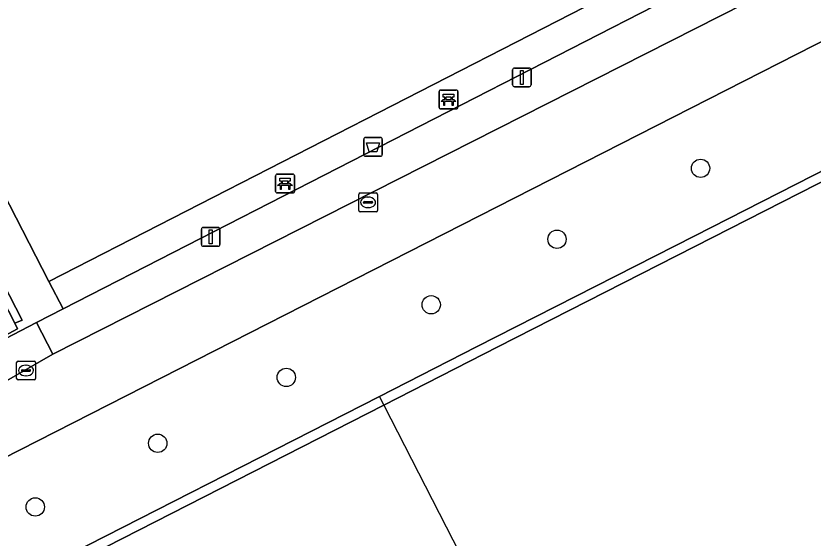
# Model space of a CAD drawing. Extents: x 158835 to 160077, y 386387 to 387778.
# Drawn here: x 159463.83 to 159506.31, y 387239.81 to 387267.65 of the extents above; entities that cross this region are included whole.
import ezdxf

# ---------------------------------------------------------------- set-up
doc = ezdxf.new("R2010")
doc.units = 0
for name, color, linetype in [('IMGEO_Afvalbak', 7, 'Continuous'), ('IMGEO_Bank', 7, 'Continuous'), ('IMGEO_Boom', 7, 'Continuous'), ('IMGEO_Groenvoorziening', 7, 'Continuous'), ('IMGEO_Haag', 7, 'Continuous'), ('IMGEO_Hek', 7, 'Continuous'), ('IMGEO_Kolk', 7, 'Continuous'), ('IMGEO_Lichtmast', 7, 'Continuous'), ('IMGEO_Rijbaan_lokaal_open', 7, 'Continuous'), ('IMGEO_Terreindeel_gesloten', 7, 'Continuous'), ('IMGEO_Terreindeel_open', 7, 'Continuous'), ('IMGEO_Voetpad_open', 7, 'Continuous')]:
    doc.layers.add(name, color=color, linetype=linetype)

msp = doc.modelspace()

# ---------------------------------------------------------------- linework, layer by layer
at = {"layer": 'IMGEO_Afvalbak'}
for p, q in [((159482.463, 387261.165), (159483.253, 387261.165)), ((159483.253, 387261.165), (159482.463, 387261.165)), ((159482.363, 387260.265), (159482.363, 387261.065)), ((159482.363, 387261.065), (159482.363, 387260.265)), ((159483.353, 387261.065), (159483.353, 387260.265)), ((159483.353, 387260.265), (159483.353, 387261.065)), ((159483.253, 387260.165), (159482.463, 387260.165)), ((159482.463, 387260.165), (159483.253, 387260.165))]:
    msp.add_line(p, q, dxfattribs=at)
msp.add_lwpolyline([(159482.506, 387260.879), (159483.21, 387260.879), (159483.061, 387260.409), (159482.655, 387260.409), (159482.506, 387260.879)], dxfattribs=at)
for centre, start, end in [((159482.463, 387261.065), 90, 180), ((159482.463, 387261.065), 90, 180), ((159483.253, 387261.065), 0, 90), ((159483.253, 387261.065), 360, 90), ((159482.463, 387260.265), 180, 270), ((159482.463, 387260.265), 180, 270), ((159483.253, 387260.265), 270, 0), ((159483.253, 387260.265), 270, 0)]:
    msp.add_arc(centre, 0.1, start, end, dxfattribs=at)
at = {"layer": 'IMGEO_Bank'}
for p, q in [((159486.455, 387263.693), (159487.296, 387263.693)), ((159487.296, 387263.693), (159486.455, 387263.693)), ((159486.38, 387262.768), (159486.38, 387263.609)), ((159486.38, 387263.609), (159486.38, 387262.768)), ((159486.689, 387263.199), (159486.689, 387263.305)), ((159486.733, 387263.305), (159486.733, 387263.199)), ((159487.021, 387263.311), (159486.739, 387263.311)), ((159487.027, 387263.199), (159487.027, 387263.305)), ((159487.071, 387263.305), (159487.071, 387263.199)), ((159487.38, 387263.618), (159487.38, 387262.777)), ((159487.38, 387262.777), (159487.38, 387263.618)), ((159487.077, 387263.091), (159486.684, 387263.091)), ((159486.739, 387263.193), (159487.021, 387263.193)), ((159487.305, 387262.693), (159486.464, 387262.693)), ((159486.464, 387262.693), (159487.305, 387262.693)), ((159477.673, 387258.285), (159477.673, 387259.126)), ((159477.673, 387259.126), (159477.673, 387258.285)), ((159477.748, 387259.21), (159478.589, 387259.21)), ((159478.589, 387259.21), (159477.748, 387259.21)), ((159478.673, 387259.135), (159478.673, 387258.294)), ((159478.673, 387258.294), (159478.673, 387259.135)), ((159478.37, 387258.608), (159477.977, 387258.608)), ((159477.982, 387258.716), (159477.982, 387258.822)), ((159478.026, 387258.822), (159478.026, 387258.716)), ((159478.314, 387258.828), (159478.032, 387258.828)), ((159478.032, 387258.71), (159478.314, 387258.71)), ((159478.32, 387258.716), (159478.32, 387258.822)), ((159478.364, 387258.822), (159478.364, 387258.716)), ((159478.598, 387258.21), (159477.757, 387258.21)), ((159477.757, 387258.21), (159478.598, 387258.21))]:
    msp.add_line(p, q, dxfattribs=at)
for points in [[(159486.683, 387263.311), (159486.597, 387263.311), (159486.597, 387263.472), (159487.16, 387263.472), (159487.16, 387263.311), (159487.077, 387263.311)], [(159486.627, 387263.091), (159486.485, 387263.091), (159486.597, 387263.193), (159486.683, 387263.193)], [(159486.677, 387263.084), (159486.677, 387262.877), (159486.634, 387262.877), (159486.634, 387263.084)], [(159487.077, 387263.193), (159487.16, 387263.193), (159487.272, 387263.091), (159487.133, 387263.091)], [(159487.127, 387263.084), (159487.127, 387262.877), (159487.083, 387262.877), (159487.083, 387263.084)], [(159477.92, 387258.608), (159477.778, 387258.608), (159477.89, 387258.71), (159477.976, 387258.71)], [(159477.976, 387258.828), (159477.89, 387258.828), (159477.89, 387258.989), (159478.453, 387258.989), (159478.453, 387258.828), (159478.37, 387258.828)], [(159477.97, 387258.601), (159477.97, 387258.394), (159477.927, 387258.394), (159477.927, 387258.601)], [(159478.37, 387258.71), (159478.453, 387258.71), (159478.565, 387258.608), (159478.426, 387258.608)], [(159478.42, 387258.601), (159478.42, 387258.394), (159478.376, 387258.394), (159478.376, 387258.601)]]:
    msp.add_lwpolyline(points, dxfattribs=at)
for centre, radius, start, end in [((159486.458, 387263.615), 0.0779, 92.4484, 184.2845), ((159486.458, 387263.615), 0.0779, 92.4484, 184.2845), ((159487.302, 387263.615), 0.0779, 2.4484, 94.2845), ((159487.302, 387263.615), 0.0779, 2.4484, 94.2845), ((159486.682, 387263.304), 0.00671, 2.8957, 87.1043), ((159486.739, 387263.304), 0.00671, 92.8957, 177.1043), ((159487.021, 387263.304), 0.00671, 2.8957, 87.1043), ((159487.078, 387263.304), 0.00671, 92.8957, 177.1043), ((159486.627, 387263.084), 0.00671, 2.8957, 87.1043), ((159486.684, 387263.084), 0.00671, 92.8957, 177.1043), ((159486.682, 387263.2), 0.00671, 272.8957, 357.1043), ((159486.739, 387263.2), 0.00671, 182.8957, 267.1043), ((159487.021, 387263.2), 0.00671, 272.8957, 357.1043), ((159487.078, 387263.2), 0.00671, 182.8957, 267.1043), ((159487.076, 387263.084), 0.00671, 2.8957, 87.1043), ((159487.133, 387263.084), 0.00671, 92.8957, 177.1043), ((159486.458, 387262.771), 0.0779, 182.4484, 274.2845), ((159486.458, 387262.771), 0.0779, 182.4484, 274.2845), ((159487.302, 387262.771), 0.0779, 272.4484, 4.2845), ((159487.302, 387262.771), 0.0779, 272.4484, 4.2845), ((159477.751, 387259.132), 0.0779, 92.4484, 184.2845), ((159477.751, 387259.132), 0.0779, 92.4484, 184.2845), ((159478.595, 387259.132), 0.0779, 2.4484, 94.2845), ((159478.595, 387259.132), 0.0779, 2.4484, 94.2845), ((159477.92, 387258.601), 0.00671, 2.8957, 87.1043), ((159477.977, 387258.601), 0.00671, 92.8957, 177.1043), ((159477.975, 387258.821), 0.00671, 2.8957, 87.1043), ((159477.975, 387258.717), 0.00671, 272.8957, 357.1043), ((159478.032, 387258.821), 0.00671, 92.8957, 177.1043), ((159478.032, 387258.717), 0.00671, 182.8957, 267.1043), ((159478.314, 387258.821), 0.00671, 2.8957, 87.1043), ((159478.314, 387258.717), 0.00671, 272.8957, 357.1043), ((159478.371, 387258.821), 0.00671, 92.8957, 177.1043), ((159478.371, 387258.717), 0.00671, 182.8957, 267.1043), ((159478.369, 387258.601), 0.00671, 2.8957, 87.1043), ((159478.426, 387258.601), 0.00671, 92.8957, 177.1043), ((159477.751, 387258.288), 0.0779, 182.4484, 274.2845), ((159477.751, 387258.288), 0.0779, 182.4484, 274.2845), ((159478.595, 387258.288), 0.0779, 272.4484, 4.2845), ((159478.595, 387258.288), 0.0779, 272.4484, 4.2845)]:
    msp.add_arc(centre, radius, start, end, dxfattribs=at)
at = {"layer": 'IMGEO_Boom'}
for centre in [(159500.313, 387259.521), (159492.664, 387255.739), (159485.96, 387252.244), (159478.24, 387248.373), (159471.391, 387244.86), (159464.861, 387241.467)]:
    msp.add_circle(centre, 0.489, dxfattribs=at)
at = {"layer": 'IMGEO_Groenvoorziening'}
for points in [[(159463.922, 387250.956), (159463.774, 387251.258), (159422.162, 387332.358), (159420.921, 387331.715), (159462.362, 387250.137)], [(159502.679, 387268.309), (159501.719, 387270.147), (159499.538, 387269.066), (159499.29, 387268.939), (159466.346, 387252.026), (159464.938, 387251.302), (159465.805, 387249.62)]]:
    msp.add_lwpolyline(points, close=True, dxfattribs=at)
for points in [[(159539.326, 387282.893), (159458.398, 387241.635), (159458.733, 387240.98), (159461.195, 387236.129), (159464.045, 387237.583), (159483.205, 387247.359), (159488.38, 387250)], [(159488.38, 387250), (159500, 387255.929), (159543.87, 387278.314), (159544.1, 387277.844), (159553.923, 387258.616), (159555.531, 387259.438), (159555.533, 387260.187), (159552.387, 387266.346), (159543.985, 387283.127)]]:
    msp.add_lwpolyline(points, dxfattribs=at)
at = {"layer": 'IMGEO_Haag'}
msp.add_lwpolyline([(159502.679, 387268.309), (159501.719, 387270.147), (159499.538, 387269.066), (159499.29, 387268.939), (159466.346, 387252.026), (159464.938, 387251.302), (159465.805, 387249.62)], close=True, dxfattribs=at)
at = {"layer": 'IMGEO_Hek'}
for points in [[(159465.591, 387253.495), (159449.864, 387284.117)], [(159499.29, 387268.939), (159466.346, 387252.026)], [(159466.346, 387252.026), (159465.591, 387253.495)], [(159464.938, 387251.302), (159466.346, 387252.026)], [(159462.423, 387250.008), (159464.938, 387251.302)], [(159483.205, 387247.359), (159483.441, 387246.899)], [(159483.441, 387246.899), (159500, 387214.532), (159503.569, 387207.557)]]:
    msp.add_lwpolyline(points, dxfattribs=at)
at = {"layer": 'IMGEO_Kolk'}
for p, q in [((159482.173, 387258.206), (159483.025, 387258.206)), ((159482.098, 387257.28), (159482.098, 387258.132)), ((159482.4, 387257.749), (159482.798, 387257.749)), ((159482.586, 387257.986), (159482.611, 387257.986)), ((159483.099, 387258.132), (159483.099, 387257.28)), ((159482.357, 387257.7), (159482.357, 387257.712)), ((159482.795, 387257.663), (159482.397, 387257.663)), ((159482.609, 387257.426), (159482.584, 387257.426)), ((159482.841, 387257.712), (159482.841, 387257.7)), ((159483.025, 387257.206), (159482.173, 387257.206)), ((159463.947, 387249.24), (159464.799, 387249.24)), ((159463.872, 387248.314), (159463.872, 387249.166)), ((159464.36, 387249.02), (159464.385, 387249.02)), ((159464.873, 387249.166), (159464.873, 387248.314)), ((159464.131, 387248.734), (159464.131, 387248.746)), ((159464.569, 387248.697), (159464.171, 387248.697)), ((159464.174, 387248.783), (159464.572, 387248.783)), ((159464.383, 387248.46), (159464.358, 387248.46)), ((159464.615, 387248.746), (159464.615, 387248.734)), ((159464.799, 387248.24), (159463.947, 387248.24))]:
    msp.add_line(p, q, dxfattribs=at)
for points in [[(159482.173, 387258.206), (159483.025, 387258.206)], [(159482.098, 387257.28), (159482.098, 387258.132)], [(159483.099, 387258.132), (159483.099, 387257.28)], [(159483.025, 387257.206), (159482.173, 387257.206)], [(159463.947, 387249.24), (159464.799, 387249.24)], [(159463.872, 387248.314), (159463.872, 387249.166)], [(159464.873, 387249.166), (159464.873, 387248.314)], [(159464.799, 387248.24), (159463.947, 387248.24)]]:
    msp.add_lwpolyline(points, dxfattribs=at)
for centre, radius, start, end in [((159482.175, 387258.13), 0.0765, 91.552, 178.448), ((159482.175, 387258.13), 0.0765, 91.552, 178.448), ((159483.023, 387258.13), 0.0765, 1.552, 88.448), ((159483.023, 387258.13), 0.0765, 1.552, 88.448), ((159482.397, 387257.709), 0.0403, 85.8775, 175.7526), ((159482.802, 387257.711), 0.0386, 1.7309, 96.639), ((159482.394, 387257.699), 0.0366, 178.938, 274.7102), ((159482.798, 387257.706), 0.043, 264.8664, 352.4533), ((159482.175, 387257.282), 0.0765, 181.552, 268.448), ((159482.175, 387257.282), 0.0765, 181.552, 268.448), ((159483.023, 387257.282), 0.0765, 271.552, 358.448), ((159483.023, 387257.282), 0.0765, 271.552, 358.448), ((159463.949, 387249.164), 0.0765, 91.552, 178.448), ((159463.949, 387249.164), 0.0765, 91.552, 178.448), ((159464.797, 387249.164), 0.0765, 1.552, 88.448), ((159464.797, 387249.164), 0.0765, 1.552, 88.448), ((159464.171, 387248.743), 0.0403, 85.8775, 175.7526), ((159464.168, 387248.733), 0.0366, 178.938, 274.7102), ((159464.572, 387248.74), 0.043, 264.8664, 352.4533), ((159464.576, 387248.745), 0.0386, 1.7309, 96.639), ((159463.949, 387248.316), 0.0765, 181.552, 268.448), ((159463.949, 387248.316), 0.0765, 181.552, 268.448), ((159464.797, 387248.316), 0.0765, 271.552, 358.448), ((159464.797, 387248.316), 0.0765, 271.552, 358.448)]:
    msp.add_arc(centre, radius, start, end, dxfattribs=at)
for centre, major_axis, ratio, start_param, end_param in [((159482.585, 387257.706), (-0.387, 0.002), 0.722429, 4.712389, 7.853982), ((159482.61, 387257.706), (-0.39, 0.002), 0.717154, 1.570796, 4.712389), ((159464.359, 387248.74), (-0.387, 0.002), 0.722429, 4.712389, 7.853982), ((159464.384, 387248.74), (-0.39, 0.002), 0.717154, 1.570796, 4.712389)]:
    msp.add_ellipse(centre, major_axis=major_axis, ratio=ratio, start_param=start_param, end_param=end_param, dxfattribs=at)
at = {"layer": 'IMGEO_Lichtmast'}
for p, q in [((159490.295, 387263.968), (159490.295, 387264.768)), ((159490.295, 387264.768), (159490.295, 387263.968)), ((159490.395, 387264.868), (159491.185, 387264.868)), ((159491.185, 387264.868), (159490.395, 387264.868)), ((159491.285, 387264.768), (159491.285, 387263.968)), ((159491.285, 387263.968), (159491.285, 387264.768)), ((159491.185, 387263.868), (159490.395, 387263.868)), ((159490.395, 387263.868), (159491.185, 387263.868)), ((159473.717, 387255.467), (159473.717, 387256.267)), ((159473.717, 387256.267), (159473.717, 387255.467)), ((159473.817, 387256.367), (159474.607, 387256.367)), ((159474.607, 387256.367), (159473.817, 387256.367)), ((159474.707, 387256.267), (159474.707, 387255.467)), ((159474.707, 387255.467), (159474.707, 387256.267)), ((159474.607, 387255.367), (159473.817, 387255.367)), ((159473.817, 387255.367), (159474.607, 387255.367))]:
    msp.add_line(p, q, dxfattribs=at)
for points in [[(159490.715, 387264.743), (159490.865, 387264.743), (159490.865, 387263.993), (159490.715, 387263.993), (159490.715, 387264.743)], [(159474.137, 387256.242), (159474.287, 387256.242), (159474.287, 387255.492), (159474.137, 387255.492), (159474.137, 387256.242)]]:
    msp.add_lwpolyline(points, dxfattribs=at)
for centre, start, end in [((159490.395, 387264.768), 90, 180), ((159490.395, 387264.768), 90, 180), ((159491.185, 387264.768), 0, 90), ((159491.185, 387264.768), 360, 90), ((159490.395, 387263.968), 180, 270), ((159490.395, 387263.968), 180, 270), ((159491.185, 387263.968), 270, 0), ((159491.185, 387263.968), 270, 0), ((159473.817, 387256.267), 90, 180), ((159473.817, 387256.267), 90, 180), ((159474.607, 387256.267), 0, 90), ((159474.607, 387256.267), 360, 90), ((159473.817, 387255.467), 180, 270), ((159473.817, 387255.467), 180, 270), ((159474.607, 387255.467), 270, 0), ((159474.607, 387255.467), 270, 0)]:
    msp.add_arc(centre, 0.1, start, end, dxfattribs=at)
at = {"layer": 'IMGEO_Rijbaan_lokaal_open'}
msp.add_lwpolyline([(159451.769, 387348.744), (159432.073, 387338.616), (159421.676, 387333.304), (159422.162, 387332.358), (159463.774, 387251.258), (159464.173, 387251.43), (159422.25, 387333.111), (159456.946, 387350.947), (159458.657, 387347.608), (159481.807, 387302.728), (159482.711, 387300.982), (159498.538, 387270.391), (159499.29, 387268.939), (159499.538, 387269.066), (159457.231, 387351.553), (159452.218, 387348.975)], close=True, dxfattribs=at)
msp.add_lwpolyline([(159614.229, 387325.772), (159561.443, 387298.741), (159559.631, 387297.813), (159558.907, 387297.443), (159559.064, 387297.137), (159533.536, 387284.016), (159532.175, 387283.323), (159505.597, 387269.689), (159502.679, 387268.309), (159465.805, 387249.62), (159462.479, 387247.719), (159457.012, 387244.983), (159456.754, 387244.852), (159458.398, 387241.635), (159539.326, 387282.893), (159539.545, 387283.091), (159555.415, 387290.752), (159610.525, 387318.799)], dxfattribs=at)
at = {"layer": 'IMGEO_Terreindeel_gesloten'}
msp.add_lwpolyline([(159514.892, 387262.944), (159500, 387255.347), (159489.52, 387250), (159483.441, 387246.899), (159464.282, 387237.123), (159476.71, 387213.011), (159478.974, 387208.619), (159484.506, 387197.886), (159500, 387205.747), (159503.569, 387207.557), (159503.814, 387207.077), (159535.164, 387222.982)], close=True, dxfattribs=at)
at = {"layer": 'IMGEO_Terreindeel_open'}
msp.add_lwpolyline([(159482.711, 387300.982), (159449.864, 387284.117), (159465.591, 387253.495), (159498.538, 387270.391)], close=True, dxfattribs=at)
at = {"layer": 'IMGEO_Voetpad_open'}
for points in [[(159443.61, 387339.777), (159458.657, 387347.608), (159456.946, 387350.947), (159422.25, 387333.111), (159464.173, 387251.43), (159463.774, 387251.258), (159463.922, 387250.956), (159462.362, 387250.137), (159462.423, 387250.008), (159464.938, 387251.302), (159466.346, 387252.026), (159465.591, 387253.495), (159449.864, 387284.117), (159448.962, 387285.874), (159425.973, 387330.728), (159441.556, 387338.759)], [(159514.892, 387262.944), (159544.1, 387277.844), (159543.87, 387278.314), (159500, 387255.929), (159488.38, 387250), (159483.205, 387247.359), (159483.441, 387246.899), (159489.52, 387250), (159500, 387255.347)], [(159465.591, 387253.495), (159466.346, 387252.026), (159499.29, 387268.939), (159498.538, 387270.391)], [(159465.805, 387249.62), (159464.938, 387251.302), (159462.423, 387250.008), (159462.517, 387249.808), (159455.91, 387246.501), (159456.754, 387244.852), (159457.012, 387244.983), (159462.479, 387247.719)], [(159483.205, 387247.359), (159464.045, 387237.583), (159464.282, 387237.123), (159483.441, 387246.899)]]:
    msp.add_lwpolyline(points, close=True, dxfattribs=at)

doc.saveas('drawing.dxf')
